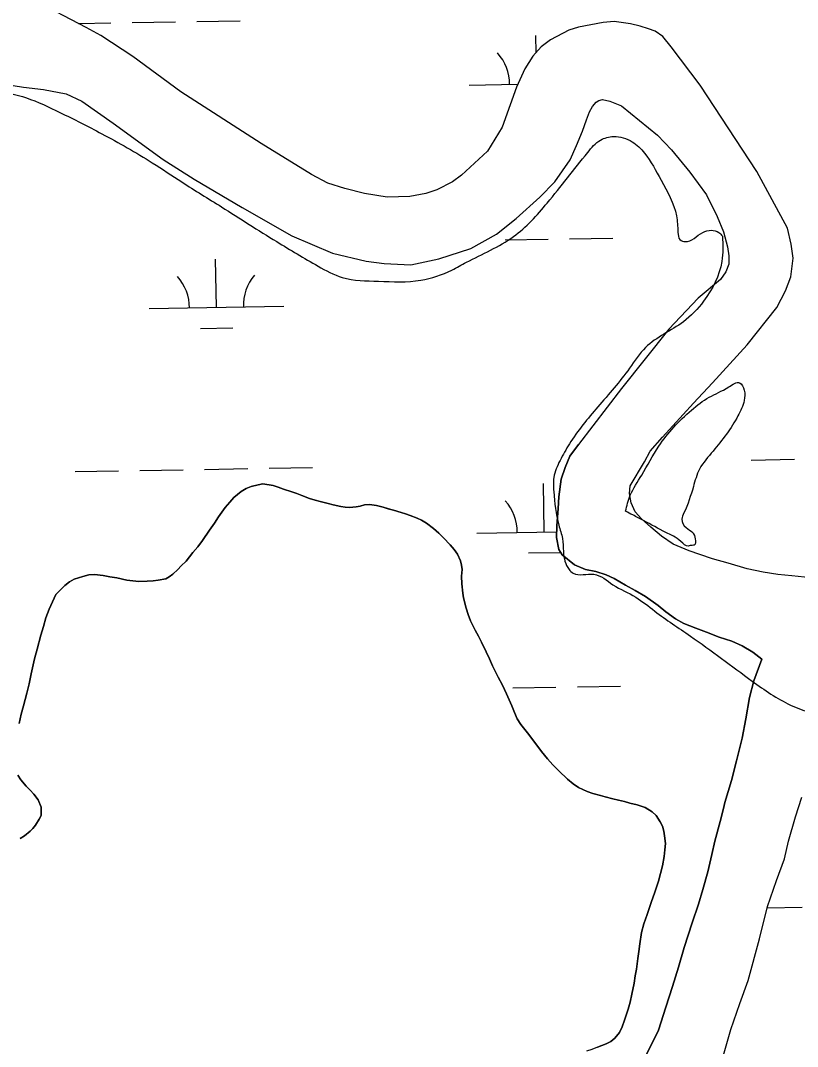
# Model space of a CAD drawing. Extents: x 3887375 to 3925618, y 296674 to 322633.
# Drawn here: x 3908514 to 3909091, y 306913 to 307675 of the extents above; entities that cross this region are included whole.
import ezdxf

# ---------------------------------------------------------------- set-up
doc = ezdxf.new("R2010")
doc.units = 0
for name, color, linetype in [('V-RIVR-EDGE', 7, 'Continuous'), ('V-TOPO-SHOR', 7, 'Continuous'), ('V-WETL-SWMP', 7, 'Continuous')]:
    doc.layers.add(name, color=color, linetype=linetype)

msp = doc.modelspace()

# ---------------------------------------------------------------- linework, layer by layer
at = {"layer": 'V-RIVR-EDGE'}
for points in [[(3908451.2, 308167.03), (3908443.41, 308119.07), (3908432.5, 308055.01), (3908425.1, 308012.8), (3908418.5, 307982.88), (3908411.93, 307962.56), (3908404.21, 307944.15), (3908396.86, 307921.53), (3908393.75, 307905.03), (3908392.93, 307884.31), (3908395.17, 307860.89), (3908393.55, 307824.05), (3908391.23, 307815.99), (3908388.9, 307806.02), (3908387.33, 307792.59), (3908387.29, 307776.47), (3908391.08, 307756.89), (3908394.49, 307738.84), (3908399, 307702.37), (3908404.72, 307683.93), (3908418.47, 307658.56), (3908428.43, 307650.1), (3908452.96, 307638.14), (3908494.38, 307623.83), (3908518.16, 307617.63), (3908543.08, 307606.83), (3908574.13, 307591.01), (3908611.69, 307569.43), (3908633.53, 307555.17), (3908663.04, 307536.68), (3908704.04, 307510.86), (3908734.7, 307492.74), (3908752.72, 307484.26), (3908779.58, 307481.5), (3908811.06, 307482.19), (3908834.1, 307489.81), (3908844.86, 307495.54), (3908879.84, 307514.65), (3908904.85, 307539.53), (3908934.88, 307577.07), (3908944.5, 307586.26), (3908954.1, 307588.92), (3908967.9, 307585.05), (3908977.1, 307576.58), (3908989.33, 307556.59), (3909000.78, 307530.08), (3909001.9, 307517.8), (3909003.42, 307512.42), (3909007.25, 307510.88), (3909020.32, 307517.75), (3909032.22, 307517.72), (3909034.98, 307514.87)], [(3909034.98, 307514.87), (3909034.47, 307496.22), (3909020.96, 307466.7), (3909005.96, 307451.39), (3908977.89, 307432.27), (3908965.95, 307416.95), (3908942.47, 307388.22), (3908921.29, 307360.64), (3908914.35, 307348.37), (3908909.72, 307335.72), (3908909.69, 307325.35), (3908913.47, 307300.4), (3908916.13, 307290.41), (3908916.87, 307280.81), (3908918.01, 307273.52), (3908921.06, 307267.37), (3908924.13, 307264.68), (3908939.48, 307263.87), (3908953.66, 307256.16), (3908970.52, 307246.91), (3908984.7, 307236.51), (3909011.14, 307218.02), (3909057.11, 307184.51), (3909085.47, 307166.79), (3909110.78, 307159.05), (3909127.28, 307159.39), (3909136.51, 307163.59), (3909160.37, 307192.7), (3909169.22, 307201.13), (3909189.61, 307217.96), (3909203.46, 307232.13), (3909231.17, 307263.53)], [(3908963, 307310.64), (3908966.49, 307322.53), (3908974.97, 307337.47), (3908987.69, 307358.94), (3909011.93, 307385.74), (3909025.01, 307395.31), (3909039.61, 307402.95), (3909047.68, 307406), (3909051.12, 307400.61), (3909051.1, 307392.94), (3909046.47, 307381.44), (3909027.98, 307355.38), (3909017.97, 307341.97), (3909013.33, 307328.94), (3909006.37, 307309.38), (3909004.83, 307304.78), (3909007.88, 307298.63), (3909012.86, 307294.78), (3909014.77, 307290.17), (3909013.99, 307285.56), (3909010.92, 307285.19), (3909009.77, 307284.81), (3909004.02, 307288.27), (3908992.9, 307294.83)], [(3908992.9, 307294.83), (3908976.42, 307303.7), (3908968.37, 307307.94), (3908963, 307310.64)]]:
    msp.add_spline(points, degree=3, dxfattribs=at)
at = {"layer": 'V-TOPO-SHOR'}
for points in [[(3908981.16, 307355.21), (3908990.33, 307365.62), (3909013.46, 307390.82), (3909027.67, 307405.95), (3909053.3, 307434.26), (3909075.2, 307462.02), (3909081.72, 307474.39), (3909085.7, 307484.81), (3909087.49, 307498.71), (3909086.07, 307509.01), (3909083.21, 307520.92), (3909060.38, 307562.89), (3909018.49, 307626.96), (3908996.91, 307655.58), (3908990.63, 307663.18), (3908984.9, 307667.04), (3908980.16, 307668.81), (3908973.78, 307670.77), (3908966.68, 307672.72), (3908961.5, 307673.3), (3908954.67, 307674.32), (3908946.47, 307673.65), (3908937.35, 307671.79), (3908927.99, 307670.17), (3908921, 307667.89), (3908907.31, 307660.76), (3908900.39, 307655.43), (3908894.22, 307648.47), (3908888.33, 307639.18), (3908882.07, 307625.64), (3908877.45, 307612.38), (3908871.5, 307595.8), (3908860.64, 307577.93), (3908841.33, 307560.34), (3908834.64, 307555.25), (3908822.8, 307549.33), (3908814.65, 307546.56), (3908802.95, 307544.41), (3908786.05, 307544.01), (3908769.31, 307546.67), (3908754.67, 307550.32), (3908741.89, 307554.24), (3908729.76, 307560.77), (3908692.58, 307583.85), (3908632.74, 307622.14), (3908597.13, 307648.31), (3908573.52, 307663.96), (3908562.58, 307669.81), (3908523.81, 307690.27)], [(3908502.27, 307627.77), (3908516.17, 307625.51), (3908531.01, 307623.74), (3908547.76, 307620.61), (3908559.39, 307615.25), (3908582.56, 307598.89), (3908619.83, 307571.81), (3908642.71, 307557.32), (3908678.43, 307536.32), (3908715.33, 307515.11), (3908745.46, 307502.19), (3908770.49, 307496.44), (3908783.69, 307494.63), (3908803.67, 307493.69), (3908824.47, 307498.17), (3908848.24, 307505.78), (3908867.26, 307516.32), (3908881.78, 307527.94), (3908899.25, 307543.85), (3908910.49, 307555.38), (3908921.85, 307571.62), (3908926.53, 307582.3), (3908930.98, 307592.97), (3908934.07, 307601.26), (3908936.28, 307607.19), (3908938.54, 307611.23), (3908941.28, 307614.35), (3908943.13, 307615.57), (3908945.93, 307616.34), (3908951.36, 307615.29), (3908959.9, 307611.73), (3908986.71, 307589.82), (3908997.07, 307579.02), (3909010.61, 307562.43), (3909022.98, 307545.58), (3909031.11, 307529.56), (3909035.6, 307518.16), (3909038.68, 307506.96), (3909039.77, 307500.41), (3909039.69, 307494.07), (3909037.47, 307488.38), (3909033.38, 307482.65), (3909016.79, 307468.87), (3908995.02, 307445.81), (3908959.89, 307401.78), (3908927.99, 307360.16)], [(3909064.26, 307200.86), (3909057.49, 307205.98), (3909049.65, 307210.75), (3909041.81, 307214.09), (3909032.56, 307217.25), (3909023.12, 307220.77), (3909015.29, 307223.76), (3909006.21, 307227.45), (3908999.98, 307230.8), (3908992.85, 307236.1), (3908987.14, 307240.7), (3908977.87, 307247.41), (3908970.21, 307251.83), (3908963.08, 307255.7), (3908954.53, 307260.64), (3908948.66, 307263.46), (3908940.82, 307265.92), (3908933.35, 307267.49), (3908924.99, 307271.01), (3908915.89, 307278.43), (3908913.56, 307282.16), (3908911.75, 307291.21), (3908912.07, 307299.92), (3908913.08, 307312.72), (3908913.4, 307321.26), (3908915.3, 307334.59), (3908918.11, 307343.14), (3908921.63, 307351.5), (3908927.99, 307360.16)], [(3909112.35, 307260.06), (3909100.62, 307261.26), (3909086.57, 307262.8), (3909076.08, 307263.64), (3909065.06, 307265.38), (3909053.32, 307267.99), (3909039.08, 307272.02), (3909027.52, 307275.35), (3909018.08, 307278.51), (3909010.25, 307281.32), (3908998.32, 307286.24), (3908989.77, 307292.25), (3908981.74, 307298.79), (3908974.96, 307305.16), (3908970.14, 307310.12), (3908967.09, 307316.86), (3908966, 307323.79), (3908966.5, 307329.65), (3908977.09, 307347.29), (3908981.16, 307355.21)], [(3908512.8, 307152.98), (3908514.37, 307159.91), (3908516.12, 307166.14), (3908518.57, 307175.57), (3908520.14, 307182.51), (3908521.71, 307189.98), (3908524.33, 307201.01), (3908526.25, 307208.3), (3908528.87, 307218.62), (3908530.8, 307225.03), (3908532.73, 307231.44), (3908535.01, 307238.02), (3908539.95, 307248.89), (3908546.67, 307255.49), (3908550.21, 307258.17), (3908553.76, 307260.14), (3908560.15, 307262.3), (3908564.59, 307263.38), (3908568.85, 307263.76), (3908575.25, 307262.9), (3908580.23, 307262.03), (3908585.39, 307261.16), (3908592.86, 307259.59), (3908597.31, 307258.9), (3908601.75, 307258.56), (3908607.97, 307258.77), (3908612.24, 307258.96), (3908616.14, 307259.51), (3908621.65, 307260.6), (3908624.31, 307262.04), (3908626.97, 307264), (3908630.51, 307267.39), (3908633.16, 307270.07), (3908636.7, 307273.64), (3908641.83, 307280.06), (3908645.37, 307284.34), (3908648.9, 307288.97), (3908654.2, 307296.64), (3908657.73, 307301.81), (3908660.91, 307306.62), (3908665.86, 307313.39), (3908669.22, 307317.49), (3908672.23, 307320.88), (3908677.54, 307325.35), (3908681.26, 307327.5), (3908684.99, 307328.94), (3908690.31, 307330.38), (3908693.69, 307331.11), (3908701.33, 307329.72), (3908705.08, 307328.49), (3908708.99, 307327.08), (3908715.22, 307325.15), (3908718.96, 307323.74), (3908722.69, 307322.34), (3908728.39, 307320.23)], [(3908728.39, 307320.23), (3908732.48, 307319), (3908736.4, 307317.95), (3908742.27, 307316.38), (3908746, 307315.51), (3908751.52, 307314.29), (3908754.9, 307313.59), (3908758.1, 307313.42), (3908762.9, 307313.98), (3908766.09, 307314.53), (3908769.11, 307315.42), (3908772.84, 307315.8), (3908778.18, 307314.93), (3908783.16, 307313.71), (3908786.89, 307312.48), (3908790.63, 307311.43), (3908796.33, 307309.67), (3908799.71, 307308.8), (3908803.09, 307307.57), (3908808.25, 307305.64), (3908811.63, 307304.05), (3908815.2, 307301.93), (3908820.54, 307297.87), (3908824.29, 307294.51), (3908827.86, 307290.97), (3908832.86, 307285.84), (3908835.72, 307282.29), (3908838.22, 307278.93), (3908840.55, 307273.78), (3908841.27, 307270.76), (3908841.65, 307267.39), (3908841.31, 307262.41), (3908841.51, 307256.72), (3908842.25, 307249.97), (3908842.8, 307246.42), (3908844.61, 307238.79), (3908846.05, 307233.99), (3908848.02, 307229.38), (3908851.43, 307222.46), (3908853.76, 307217.85), (3908856.09, 307213.42), (3908859.5, 307206.33), (3908862.01, 307201.18), (3908864.34, 307195.86), (3908868.46, 307187.52), (3908871.69, 307181.49), (3908874.56, 307175.11), (3908878.68, 307166.24), (3908880.66, 307161.27), (3908882.63, 307156.66), (3908885.14, 307152.4), (3908890.32, 307146.03), (3908894.25, 307140.89), (3908900.5, 307132.21), (3908904.97, 307126.72), (3908909.08, 307122.29), (3908913.54, 307117.87), (3908919.79, 307111.85), (3908924.06, 307108.31), (3908928.17, 307105.66), (3908934.4, 307102.67), (3908938.67, 307101.09), (3908944.36, 307099.51), (3908947.92, 307098.64), (3908953.62, 307097.24), (3908957.88, 307096.19), (3908962.15, 307095.14), (3908966.25, 307093.91), (3908971.58, 307092.69), (3908977.46, 307090.76), (3908982.8, 307087.41), (3908985.66, 307084.76), (3908988.7, 307080.15), (3908990.31, 307076.78), (3908991.4, 307073.05), (3908991.94, 307069.67), (3908992.68, 307063.99), (3908992.16, 307059.19), (3908991.65, 307054.39), (3908990.44, 307047.45), (3908989.04, 307041.76), (3908987.46, 307035.89), (3908984.48, 307026.99), (3908982.37, 307020.94), (3908979.04, 307011.33), (3908976.58, 307004.38), (3908974.83, 306997.98), (3908973.62, 306989.44), (3908972.75, 306983.75), (3908972.06, 306978.6), (3908971.21, 306970.77), (3908970.16, 306965.79), (3908969.29, 306960.28), (3908967.55, 306952.09), (3908966.33, 306946.23), (3908964.93, 306940.89), (3908962.3, 306932.88), (3908960.37, 306927.89), (3908958.43, 306923.62), (3908955.07, 306919.34), (3908952.06, 306916.84)], [(3908967.83, 306885.89), (3908978.58, 306907.25), (3908987.39, 306925.41), (3908992.83, 306942.32), (3908997.74, 306957.8), (3909002.3, 306972.22), (3909006.51, 306986.63), (3909012.47, 307005.14), (3909017.21, 307019.02), (3909020.37, 307029.7), (3909024.05, 307042.87), (3909027.01, 307055.85), (3909029.28, 307065.64), (3909033.13, 307080.23), (3909035.75, 307090.02), (3909036.63, 307094.46), (3909041.71, 307110.83), (3909045.38, 307125.24), (3909049.58, 307142.15), (3909052.36, 307156.55), (3909055.14, 307172.38), (3909058.29, 307184.66), (3909064.26, 307200.86)], [(3908513.51, 307067.67), (3908516.88, 307069.64), (3908520.95, 307073.03), (3908523.08, 307075.17), (3908525.02, 307077.67), (3908527.67, 307081.95), (3908529.08, 307084.8), (3908529.05, 307091.02), (3908526.9, 307096.34), (3908523.68, 307100.59), (3908521, 307103.6), (3908518.15, 307106.43), (3908514.04, 307111.22), (3908511.89, 307114.76)], [(3909034.76, 306903.39), (3909041.06, 306925.82), (3909047.91, 306945.04), (3909054.06, 306962.3), (3909062.46, 306993.08), (3909068.41, 307017.28), (3909075.08, 307036.5), (3909080.88, 307052.7), (3909084.02, 307065.69), (3909089.1, 307083.83), (3909093.84, 307098.43)], [(3908952.06, 306916.84), (3908948.69, 306915.23), (3908942.12, 306912.71), (3908937.87, 306911.09), (3908933.96, 306909.66)]]:
    msp.add_lwpolyline(points, dxfattribs=at)
at = {"layer": 'V-WETL-SWMP'}
for p, q in [((3908596.8, 307673.55), (3908628.8, 307674.1)), ((3908644.79, 307674.37), (3908676.79, 307674.92)), ((3908556.79, 307672.86), (3908580.8, 307673.28)), ((3908896.55, 307651.1), (3908896.33, 307663.95)), ((3908846.95, 307627.1), (3908883.03, 307627.71)), ((3908873.52, 307512.1), (3908905.52, 307512.65)), ((3908921.51, 307512.93), (3908953.51, 307513.48)), ((3908659.29, 307461.99), (3908658.67, 307497.98)), ((3908609.29, 307461.13), (3908709.28, 307462.85)), ((3908647.55, 307446.35), (3908671.55, 307446.77)), ((3909056.35, 307348.72), (3909088.35, 307349.26)), ((3908554.52, 307340.1), (3908586.51, 307340.65)), ((3908602.51, 307340.93), (3908634.51, 307341.47)), ((3908650.5, 307341.75), (3908682.5, 307342.3)), ((3908698.5, 307342.57), (3908730.49, 307343.12)), ((3908902.65, 307295.33), (3908902.04, 307331.32)), ((3908852.66, 307294.47), (3908911.91, 307295.49)), ((3908890.92, 307279.69), (3908914.85, 307280.1)), ((3908879.23, 307179.48), (3908911.23, 307180.03)), ((3908927.22, 307180.3), (3908959.22, 307180.85)), ((3909068.14, 307016.19), (3909094.06, 307016.64))]:
    msp.add_line(p, q, dxfattribs=at)
for points in [[(3908981.16, 307355.21), (3908990.33, 307365.62), (3909013.46, 307390.82), (3909027.67, 307405.95), (3909053.3, 307434.26), (3909075.2, 307462.02), (3909081.72, 307474.39), (3909085.7, 307484.81), (3909087.49, 307498.71), (3909086.07, 307509.01), (3909083.21, 307520.92), (3909060.38, 307562.89), (3909018.49, 307626.96), (3908996.91, 307655.58), (3908990.63, 307663.18), (3908984.9, 307667.04), (3908980.16, 307668.81), (3908973.78, 307670.77), (3908966.69, 307672.72), (3908961.5, 307673.3), (3908954.67, 307674.32), (3908946.47, 307673.65), (3908937.35, 307671.79), (3908927.99, 307670.17), (3908921, 307667.89), (3908907.31, 307660.76), (3908900.39, 307655.43), (3908894.21, 307648.47), (3908888.33, 307639.17), (3908882.07, 307625.64), (3908877.45, 307612.38), (3908871.5, 307595.8), (3908860.64, 307577.93), (3908841.33, 307560.34), (3908834.64, 307555.25), (3908822.8, 307549.33), (3908814.64, 307546.56), (3908802.95, 307544.41), (3908786.05, 307544.01), (3908769.31, 307546.67), (3908754.67, 307550.32), (3908741.89, 307554.24), (3908729.76, 307560.77), (3908692.58, 307583.85), (3908632.74, 307622.14), (3908597.13, 307648.31), (3908573.52, 307663.96), (3908562.57, 307669.81), (3908523.81, 307690.27)], [(3908502.27, 307627.77), (3908516.17, 307625.51), (3908531.01, 307623.74), (3908547.76, 307620.61), (3908559.39, 307615.25), (3908582.56, 307598.89), (3908619.83, 307571.81), (3908642.71, 307557.32), (3908678.44, 307536.32), (3908715.33, 307515.11), (3908745.46, 307502.19), (3908770.49, 307496.44), (3908783.69, 307494.63), (3908803.67, 307493.69), (3908824.47, 307498.17), (3908848.25, 307505.78), (3908867.25, 307516.32), (3908881.78, 307527.94), (3908899.25, 307543.85), (3908910.49, 307555.38), (3908921.85, 307571.62), (3908926.53, 307582.3), (3908930.98, 307592.97), (3908934.07, 307601.26), (3908936.28, 307607.19), (3908938.54, 307611.23), (3908941.28, 307614.35), (3908943.13, 307615.57), (3908945.93, 307616.34), (3908951.36, 307615.29), (3908959.9, 307611.73), (3908986.71, 307589.82), (3908997.07, 307579.02), (3909010.61, 307562.43), (3909022.98, 307545.58), (3909031.11, 307529.56), (3909035.6, 307518.16), (3909038.68, 307506.96), (3909039.77, 307500.41), (3909039.69, 307494.07)], [(3909039.69, 307494.07), (3909037.47, 307488.38), (3909033.38, 307482.65), (3909016.79, 307468.87), (3908995.02, 307445.81), (3908959.89, 307401.78), (3908927.99, 307360.16), (3908921.63, 307351.5), (3908918.11, 307343.14), (3908915.3, 307334.59), (3908913.4, 307321.26), (3908913.08, 307312.72), (3908912.07, 307299.92), (3908911.75, 307291.21), (3908913.56, 307282.16), (3908915.89, 307278.43), (3908924.99, 307271.01), (3908933.35, 307267.49), (3908940.83, 307265.92), (3908948.66, 307263.46), (3908954.53, 307260.65), (3908963.08, 307255.71), (3908970.21, 307251.83), (3908977.87, 307247.41), (3908987.14, 307240.7), (3908992.85, 307236.1), (3908999.98, 307230.8), (3909006.21, 307227.45), (3909015.29, 307223.76), (3909023.12, 307220.77), (3909032.56, 307217.25), (3909041.81, 307214.09), (3909049.65, 307210.75), (3909057.49, 307205.98), (3909064.26, 307200.86), (3909058.29, 307184.66), (3909055.14, 307172.38), (3909052.36, 307156.55), (3909049.58, 307142.15), (3909045.38, 307125.24), (3909041.71, 307110.83), (3909036.63, 307094.46), (3909035.76, 307090.01), (3909033.13, 307080.23), (3909029.28, 307065.64), (3909027.01, 307055.85), (3909024.05, 307042.87), (3909020.37, 307029.7), (3909017.21, 307019.02), (3909012.47, 307005.14), (3909006.51, 306986.63), (3909002.3, 306972.22), (3908997.74, 306957.8), (3908992.83, 306942.32), (3908987.39, 306925.41), (3908978.58, 306907.25)], [(3909100.62, 307261.26), (3909086.57, 307262.8), (3909076.08, 307263.64), (3909065.06, 307265.37), (3909053.32, 307267.99), (3909039.08, 307272.02), (3909027.52, 307275.35), (3909018.08, 307278.51), (3909010.25, 307281.32), (3908998.32, 307286.24), (3908989.77, 307292.25), (3908981.74, 307298.79), (3908974.96, 307305.16), (3908970.14, 307310.12), (3908967.09, 307316.86), (3908966, 307323.79), (3908966.5, 307329.65), (3908977.1, 307347.29), (3908981.16, 307355.21)], [(3908977.46, 307090.76), (3908971.58, 307092.69), (3908966.25, 307093.91), (3908962.16, 307095.14), (3908957.89, 307096.19), (3908953.62, 307097.24), (3908947.92, 307098.64), (3908944.36, 307099.51), (3908938.67, 307101.09), (3908934.4, 307102.67), (3908928.17, 307105.66), (3908924.07, 307108.31), (3908919.79, 307111.85), (3908913.54, 307117.86), (3908909.08, 307122.29), (3908904.97, 307126.72), (3908900.51, 307132.21), (3908894.25, 307140.89), (3908890.32, 307146.03), (3908885.14, 307152.4), (3908882.63, 307156.66), (3908880.66, 307161.27), (3908878.68, 307166.24), (3908874.56, 307175.11), (3908871.69, 307181.49), (3908868.46, 307187.52), (3908864.34, 307195.86), (3908862.01, 307201.18), (3908859.5, 307206.33), (3908856.09, 307213.42), (3908853.76, 307217.85), (3908851.43, 307222.46), (3908848.02, 307229.38), (3908846.05, 307233.99), (3908844.61, 307238.79), (3908842.8, 307246.42), (3908842.25, 307249.97), (3908841.51, 307256.72), (3908841.31, 307262.41), (3908841.65, 307267.39), (3908841.28, 307270.76), (3908840.55, 307273.78), (3908838.22, 307278.93), (3908835.72, 307282.29), (3908832.86, 307285.83), (3908827.86, 307290.97), (3908824.29, 307294.51), (3908820.55, 307297.87), (3908815.2, 307301.93), (3908811.63, 307304.05), (3908808.25, 307305.64), (3908803.09, 307307.57), (3908799.71, 307308.8), (3908796.33, 307309.67), (3908790.63, 307311.43), (3908786.9, 307312.48), (3908783.16, 307313.71), (3908778.18, 307314.93), (3908772.84, 307315.8), (3908769.11, 307315.42), (3908766.09, 307314.52), (3908762.9, 307313.98), (3908758.1, 307313.42), (3908754.9, 307313.59), (3908751.52, 307314.29), (3908746, 307315.51), (3908742.27, 307316.38), (3908736.4, 307317.95), (3908732.48, 307319), (3908728.39, 307320.23), (3908722.69, 307322.34), (3908718.96, 307323.75), (3908715.22, 307325.15), (3908708.99, 307327.08), (3908705.07, 307328.49), (3908701.34, 307329.72), (3908693.69, 307331.1), (3908690.31, 307330.38), (3908684.99, 307328.94), (3908681.26, 307327.5), (3908677.54, 307325.35), (3908672.23, 307320.89), (3908669.22, 307317.49), (3908665.86, 307313.39), (3908660.91, 307306.62), (3908657.73, 307301.81), (3908654.2, 307296.64), (3908648.9, 307288.97), (3908645.37, 307284.34), (3908641.83, 307280.06), (3908636.7, 307273.64), (3908633.16, 307270.07), (3908630.51, 307267.39), (3908626.97, 307264), (3908624.31, 307262.03), (3908621.65, 307260.6), (3908616.14, 307259.51), (3908612.24, 307258.96), (3908607.97, 307258.77), (3908601.75, 307258.56), (3908597.31, 307258.9)], [(3908597.31, 307258.9), (3908592.86, 307259.59), (3908585.39, 307261.16), (3908580.23, 307262.03), (3908575.25, 307262.9), (3908568.85, 307263.76), (3908564.59, 307263.38), (3908560.15, 307262.3), (3908553.76, 307260.14), (3908550.21, 307258.17), (3908546.67, 307255.49), (3908539.94, 307248.88), (3908535.01, 307238.02), (3908532.73, 307231.44), (3908530.8, 307225.03), (3908528.87, 307218.62), (3908526.25, 307208.3), (3908524.33, 307201.01), (3908521.71, 307189.98), (3908520.14, 307182.51), (3908518.57, 307175.57), (3908516.12, 307166.14), (3908514.37, 307159.91), (3908512.8, 307152.98)], [(3908511.89, 307114.76), (3908514.04, 307111.22), (3908518.15, 307106.43), (3908521, 307103.6), (3908523.68, 307100.59), (3908526.9, 307096.34), (3908529.05, 307091.02), (3908529.08, 307084.8), (3908527.67, 307081.95), (3908525.02, 307077.67), (3908523.08, 307075.17), (3908520.95, 307073.03), (3908516.88, 307069.64), (3908513.51, 307067.67)], [(3909034.76, 306903.39), (3909041.06, 306925.81), (3909047.92, 306945.04), (3909054.06, 306962.3), (3909062.46, 306993.08), (3909068.41, 307017.28), (3909075.08, 307036.5), (3909080.88, 307052.7), (3909084.02, 307065.69), (3909089.1, 307083.84), (3909093.84, 307098.43)], [(3908942.12, 306912.71), (3908948.69, 306915.23), (3908952.06, 306916.84), (3908955.07, 306919.34), (3908958.43, 306923.62), (3908960.37, 306927.89), (3908962.3, 306932.88), (3908964.93, 306940.89), (3908966.33, 306946.23), (3908967.55, 306952.1), (3908969.3, 306960.28), (3908970.16, 306965.79), (3908971.21, 306970.77), (3908972.06, 306978.6), (3908972.75, 306983.75), (3908973.62, 306989.44), (3908974.83, 306997.98), (3908976.58, 307004.39), (3908979.04, 307011.33), (3908982.37, 307020.94), (3908984.48, 307026.99), (3908987.46, 307035.89), (3908989.04, 307041.76), (3908990.44, 307047.45), (3908991.65, 307054.39), (3908992.16, 307059.19), (3908992.68, 307063.99), (3908991.94, 307069.67), (3908991.4, 307073.05), (3908990.31, 307076.78), (3908988.7, 307080.15), (3908985.66, 307084.76), (3908982.8, 307087.41), (3908977.46, 307090.76)]]:
    msp.add_lwpolyline(points, dxfattribs=at)
for centre, start, end in [((3908841.7, 307627.48), 0.21154, 41.7552), ((3908604.04, 307461.52), 0.21154, 41.7552), ((3908714.51, 307463.41), 140.21154, 181.75519), ((3908847.41, 307294.85), 0.21154, 41.7552)]:
    msp.add_arc(centre, 35.25, start, end, dxfattribs=at)

doc.saveas('drawing.dxf')
